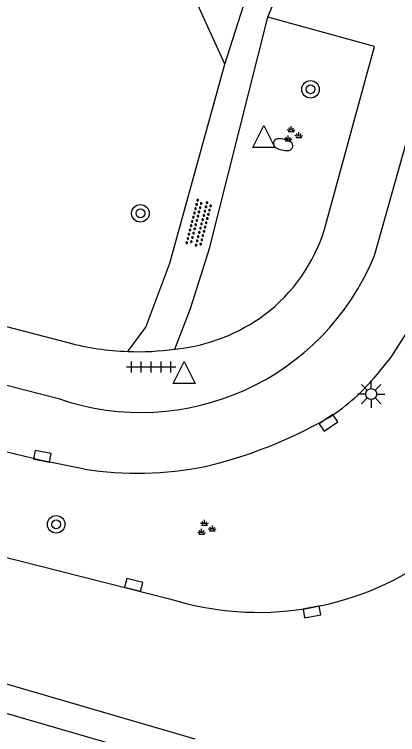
# Model space of a CAD drawing. Extents: x 131000 to 133014, y 396499 to 399001.
# Drawn here: x 131238.88 to 131256.35, y 398230.71 to 398263.52 of the extents above; entities that cross this region are included whole.
import ezdxf

# ---------------------------------------------------------------- set-up
doc = ezdxf.new("R2010")
doc.units = 0
for name, color, linetype in [('gg-knt-onverhard', 7, 'Continuous'), ('gg-knt-verharding', 7, 'Continuous'), ('gg-knt-verharding nz', 7, 'Continuous'), ('gt-grn-groengrens', 7, 'Continuous'), ('gt-symb-boom', 7, 'Continuous'), ('gt-symb-brandkraan', 7, 'Continuous'), ('gt-symb-groenvak', 7, 'Continuous'), ('gt-symb-kolk', 7, 'Continuous'), ('gt-symb-lichtmast', 7, 'Continuous'), ('gt-symb-overige verharding', 7, 'Continuous'), ('gt-symb-tegel verharding', 7, 'Continuous'), ('gt-symb-waterafsluiter', 7, 'Continuous')]:
    doc.layers.add(name, color=color, linetype=linetype)

# ---------------------------------------------------------------- blocks, each defined once
blk = doc.blocks.new('gt0-KOLK')
at = {"layer": 'gt-symb-kolk'}
blk.add_lwpolyline([(0, 0), (0.375, 0), (0.375, 0.4), (-0.375, 0.4), (-0.375, 0), (0, 0)], dxfattribs=at)
blk = doc.blocks.new('gt0-LMAST')
at = {"layer": 'gt-symb-lichtmast'}
for p, q in [((-0.182, 0.173), (-0.447, 0.438)), ((-0.005, 0.246), (-0.005, 0.621)), ((0.172, 0.173), (0.437, 0.438)), ((-0.255, -0.004), (-0.63, -0.004)), ((-0.182, -0.181), (-0.447, -0.446)), ((-0.005, -0.254), (-0.005, -0.629)), ((0.437, -0.446), (0.172, -0.181)), ((0.245, -0.004), (0.62, -0.004))]:
    blk.add_line(p, q, dxfattribs=at)
blk.add_circle((-0.005, -0.004), 0.25, dxfattribs=at)
blk = doc.blocks.new('gt0-BOOM')
at = {"layer": 'gt-symb-boom'}
for radius in [0.4, 0.2]:
    blk.add_circle((0, 0), radius, dxfattribs=at)
blk = doc.blocks.new('gt0-OVH')
at = {"layer": 'gt-symb-overige verharding'}
for points in [[(-0.972, 0.298), (-0.967, 0.308), (-0.965, 0.319), (-0.966, 0.33), (-0.971, 0.34), (-0.978, 0.348), (-0.988, 0.353), (-0.999, 0.355), (-1.01, 0.354), (-1.02, 0.349), (-1.028, 0.342), (-1.033, 0.332), (-1.035, 0.321), (-1.034, 0.31), (-1.029, 0.3), (-1.022, 0.292), (-1.012, 0.287), (-1.001, 0.285), (-0.99, 0.286), (-0.98, 0.291)], [(-0.772, 0.298), (-0.767, 0.308), (-0.765, 0.319), (-0.766, 0.33), (-0.771, 0.34), (-0.778, 0.348), (-0.788, 0.353), (-0.799, 0.355), (-0.81, 0.354), (-0.82, 0.349), (-0.828, 0.342), (-0.833, 0.332), (-0.835, 0.321), (-0.834, 0.31), (-0.829, 0.3), (-0.822, 0.292), (-0.812, 0.287), (-0.801, 0.285), (-0.79, 0.286), (-0.78, 0.291)], [(-0.572, 0.298), (-0.567, 0.308), (-0.565, 0.319), (-0.566, 0.33), (-0.571, 0.34), (-0.578, 0.348), (-0.588, 0.353), (-0.599, 0.355), (-0.61, 0.354), (-0.62, 0.349), (-0.628, 0.342), (-0.633, 0.332), (-0.635, 0.321), (-0.634, 0.31), (-0.629, 0.3), (-0.622, 0.292), (-0.612, 0.287), (-0.601, 0.285), (-0.59, 0.286), (-0.58, 0.291)], [(-0.372, 0.298), (-0.367, 0.308), (-0.365, 0.319), (-0.366, 0.33), (-0.371, 0.34), (-0.378, 0.348), (-0.388, 0.353), (-0.399, 0.355), (-0.41, 0.354), (-0.42, 0.349), (-0.428, 0.342), (-0.433, 0.332), (-0.435, 0.321), (-0.434, 0.31), (-0.429, 0.3), (-0.422, 0.292), (-0.412, 0.287), (-0.401, 0.285), (-0.39, 0.286), (-0.38, 0.291)], [(-0.172, 0.298), (-0.167, 0.308), (-0.165, 0.319), (-0.166, 0.33), (-0.171, 0.34), (-0.178, 0.348), (-0.188, 0.353), (-0.199, 0.355), (-0.21, 0.354), (-0.22, 0.349), (-0.228, 0.342), (-0.233, 0.332), (-0.235, 0.321), (-0.234, 0.31), (-0.229, 0.3), (-0.222, 0.292), (-0.212, 0.287), (-0.201, 0.285), (-0.19, 0.286), (-0.18, 0.291)], [(0.028, 0.298), (0.033, 0.308), (0.035, 0.319), (0.034, 0.33), (0.029, 0.34), (0.022, 0.348), (0.012, 0.353), (0.001, 0.355), (-0.01, 0.354), (-0.02, 0.349), (-0.028, 0.342), (-0.033, 0.332), (-0.035, 0.321), (-0.034, 0.31), (-0.029, 0.3), (-0.022, 0.292), (-0.012, 0.287), (-0.001, 0.285), (0.01, 0.286), (0.02, 0.291)], [(0.228, 0.298), (0.233, 0.308), (0.235, 0.319), (0.234, 0.33), (0.229, 0.34), (0.222, 0.348), (0.212, 0.353), (0.201, 0.355), (0.19, 0.354), (0.18, 0.349), (0.172, 0.342), (0.167, 0.332), (0.165, 0.321), (0.166, 0.31), (0.171, 0.3), (0.178, 0.292), (0.188, 0.287), (0.199, 0.285), (0.21, 0.286), (0.22, 0.291)], [(0.428, 0.298), (0.433, 0.308), (0.435, 0.319), (0.434, 0.33), (0.429, 0.34), (0.422, 0.348), (0.412, 0.353), (0.401, 0.355), (0.39, 0.354), (0.38, 0.349), (0.372, 0.342), (0.367, 0.332), (0.365, 0.321), (0.366, 0.31), (0.371, 0.3), (0.378, 0.292), (0.388, 0.287), (0.399, 0.285), (0.41, 0.286), (0.42, 0.291)], [(0.628, 0.298), (0.633, 0.308), (0.635, 0.319), (0.634, 0.33), (0.629, 0.34), (0.622, 0.348), (0.612, 0.353), (0.601, 0.355), (0.59, 0.354), (0.58, 0.349), (0.572, 0.342), (0.567, 0.332), (0.565, 0.321), (0.566, 0.31), (0.571, 0.3), (0.578, 0.292), (0.588, 0.287), (0.599, 0.285), (0.61, 0.286), (0.62, 0.291)], [(0.828, 0.298), (0.833, 0.308), (0.835, 0.319), (0.834, 0.33), (0.829, 0.34), (0.822, 0.348), (0.812, 0.353), (0.801, 0.355), (0.79, 0.354), (0.78, 0.349), (0.772, 0.342), (0.767, 0.332), (0.765, 0.321), (0.766, 0.31), (0.771, 0.3), (0.778, 0.292), (0.788, 0.287), (0.799, 0.285), (0.81, 0.286), (0.82, 0.291)], [(1.028, 0.298), (1.033, 0.308), (1.035, 0.319), (1.034, 0.33), (1.029, 0.34), (1.022, 0.348), (1.012, 0.353), (1.001, 0.355), (0.99, 0.354), (0.98, 0.349), (0.972, 0.342), (0.967, 0.332), (0.965, 0.321), (0.966, 0.31), (0.971, 0.3), (0.978, 0.292), (0.988, 0.287), (0.999, 0.285), (1.01, 0.286), (1.02, 0.291)], [(-0.872, 0.106), (-0.867, 0.116), (-0.865, 0.126), (-0.866, 0.137), (-0.871, 0.147), (-0.878, 0.156), (-0.888, 0.161), (-0.899, 0.163), (-0.91, 0.162), (-0.92, 0.157), (-0.928, 0.15), (-0.933, 0.14), (-0.935, 0.129), (-0.934, 0.118), (-0.929, 0.108), (-0.922, 0.1), (-0.912, 0.095), (-0.901, 0.092), (-0.89, 0.094), (-0.88, 0.098)], [(-0.672, 0.106), (-0.667, 0.116), (-0.665, 0.126), (-0.666, 0.137), (-0.671, 0.147), (-0.678, 0.156), (-0.688, 0.161), (-0.699, 0.163), (-0.71, 0.162), (-0.72, 0.157), (-0.728, 0.15), (-0.733, 0.14), (-0.735, 0.129), (-0.734, 0.118), (-0.729, 0.108), (-0.722, 0.1), (-0.712, 0.095), (-0.701, 0.092), (-0.69, 0.094), (-0.68, 0.098)], [(-0.472, 0.106), (-0.467, 0.116), (-0.465, 0.126), (-0.466, 0.137), (-0.471, 0.147), (-0.478, 0.156), (-0.488, 0.161), (-0.499, 0.163), (-0.51, 0.162), (-0.52, 0.157), (-0.528, 0.15), (-0.533, 0.14), (-0.535, 0.129), (-0.534, 0.118), (-0.529, 0.108), (-0.522, 0.1), (-0.512, 0.095), (-0.501, 0.092), (-0.49, 0.094), (-0.48, 0.098)], [(-0.272, 0.106), (-0.267, 0.116), (-0.265, 0.126), (-0.266, 0.137), (-0.271, 0.147), (-0.278, 0.156), (-0.288, 0.161), (-0.299, 0.163), (-0.31, 0.162), (-0.32, 0.157), (-0.328, 0.15), (-0.333, 0.14), (-0.335, 0.129), (-0.334, 0.118), (-0.329, 0.108), (-0.322, 0.1), (-0.312, 0.095), (-0.301, 0.092), (-0.29, 0.094), (-0.28, 0.098)], [(-0.072, 0.106), (-0.067, 0.116), (-0.065, 0.126), (-0.066, 0.137), (-0.071, 0.147), (-0.078, 0.156), (-0.088, 0.161), (-0.099, 0.163), (-0.11, 0.162), (-0.12, 0.157), (-0.128, 0.15), (-0.133, 0.14), (-0.135, 0.129), (-0.134, 0.118), (-0.129, 0.108), (-0.122, 0.1), (-0.112, 0.095), (-0.101, 0.092), (-0.09, 0.094), (-0.08, 0.098)], [(0.128, 0.106), (0.133, 0.116), (0.135, 0.126), (0.134, 0.137), (0.129, 0.147), (0.122, 0.156), (0.112, 0.161), (0.101, 0.163), (0.09, 0.162), (0.08, 0.157), (0.072, 0.15), (0.067, 0.14), (0.065, 0.129), (0.066, 0.118), (0.071, 0.108), (0.078, 0.1), (0.088, 0.095), (0.099, 0.092), (0.11, 0.094), (0.12, 0.098)], [(0.328, 0.106), (0.333, 0.116), (0.335, 0.126), (0.334, 0.137), (0.329, 0.147), (0.322, 0.156), (0.312, 0.161), (0.301, 0.163), (0.29, 0.162), (0.28, 0.157), (0.272, 0.15), (0.267, 0.14), (0.265, 0.129), (0.266, 0.118), (0.271, 0.108), (0.278, 0.1), (0.288, 0.095), (0.299, 0.092), (0.31, 0.094), (0.32, 0.098)], [(0.528, 0.106), (0.533, 0.116), (0.535, 0.126), (0.534, 0.137), (0.529, 0.147), (0.522, 0.156), (0.512, 0.161), (0.501, 0.163), (0.49, 0.162), (0.48, 0.157), (0.472, 0.15), (0.467, 0.14), (0.465, 0.129), (0.466, 0.118), (0.471, 0.108), (0.478, 0.1), (0.488, 0.095), (0.499, 0.092), (0.51, 0.094), (0.52, 0.098)], [(0.728, 0.106), (0.733, 0.116), (0.735, 0.126), (0.734, 0.137), (0.729, 0.147), (0.722, 0.156), (0.712, 0.161), (0.701, 0.163), (0.69, 0.162), (0.68, 0.157), (0.672, 0.15), (0.667, 0.14), (0.665, 0.129), (0.666, 0.118), (0.671, 0.108), (0.678, 0.1), (0.688, 0.095), (0.699, 0.092), (0.71, 0.094), (0.72, 0.098)], [(0.928, 0.106), (0.933, 0.116), (0.935, 0.126), (0.934, 0.137), (0.929, 0.147), (0.922, 0.156), (0.912, 0.161), (0.901, 0.163), (0.89, 0.162), (0.88, 0.157), (0.872, 0.15), (0.867, 0.14), (0.865, 0.129), (0.866, 0.118), (0.871, 0.108), (0.878, 0.1), (0.888, 0.095), (0.899, 0.092), (0.91, 0.094), (0.92, 0.098)], [(-0.972, -0.142), (-0.967, -0.132), (-0.965, -0.121), (-0.966, -0.11), (-0.971, -0.1), (-0.978, -0.092), (-0.988, -0.087), (-0.999, -0.085), (-1.01, -0.086), (-1.02, -0.091), (-1.028, -0.098), (-1.033, -0.108), (-1.035, -0.119), (-1.034, -0.13), (-1.029, -0.14), (-1.022, -0.148), (-1.012, -0.153), (-1.001, -0.155), (-0.99, -0.154), (-0.98, -0.149)], [(-0.872, -0.334), (-0.867, -0.324), (-0.865, -0.314), (-0.866, -0.303), (-0.871, -0.293), (-0.878, -0.284), (-0.888, -0.279), (-0.899, -0.277), (-0.91, -0.278), (-0.92, -0.283), (-0.928, -0.29), (-0.933, -0.3), (-0.935, -0.311), (-0.934, -0.322), (-0.929, -0.332), (-0.922, -0.34), (-0.912, -0.345), (-0.901, -0.348), (-0.89, -0.346), (-0.88, -0.342)], [(-0.772, -0.142), (-0.767, -0.132), (-0.765, -0.121), (-0.766, -0.11), (-0.771, -0.1), (-0.778, -0.092), (-0.788, -0.087), (-0.799, -0.085), (-0.81, -0.086), (-0.82, -0.091), (-0.828, -0.098), (-0.833, -0.108), (-0.835, -0.119), (-0.834, -0.13), (-0.829, -0.14), (-0.822, -0.148), (-0.812, -0.153), (-0.801, -0.155), (-0.79, -0.154), (-0.78, -0.149)], [(-0.672, -0.334), (-0.667, -0.324), (-0.665, -0.314), (-0.666, -0.303), (-0.671, -0.293), (-0.678, -0.284), (-0.688, -0.279), (-0.699, -0.277), (-0.71, -0.278), (-0.72, -0.283), (-0.728, -0.29), (-0.733, -0.3), (-0.735, -0.311), (-0.734, -0.322), (-0.729, -0.332), (-0.722, -0.34), (-0.712, -0.345), (-0.701, -0.348), (-0.69, -0.346), (-0.68, -0.342)], [(-0.572, -0.142), (-0.567, -0.132), (-0.565, -0.121), (-0.566, -0.11), (-0.571, -0.1), (-0.578, -0.092), (-0.588, -0.087), (-0.599, -0.085), (-0.61, -0.086), (-0.62, -0.091), (-0.628, -0.098), (-0.633, -0.108), (-0.635, -0.119), (-0.634, -0.13), (-0.629, -0.14), (-0.622, -0.148), (-0.612, -0.153), (-0.601, -0.155), (-0.59, -0.154), (-0.58, -0.149)], [(-0.472, -0.334), (-0.467, -0.324), (-0.465, -0.314), (-0.466, -0.303), (-0.471, -0.293), (-0.478, -0.284), (-0.488, -0.279), (-0.499, -0.277), (-0.51, -0.278), (-0.52, -0.283), (-0.528, -0.29), (-0.533, -0.3), (-0.535, -0.311), (-0.534, -0.322), (-0.529, -0.332), (-0.522, -0.34), (-0.512, -0.345), (-0.501, -0.348), (-0.49, -0.346), (-0.48, -0.342)], [(-0.372, -0.142), (-0.367, -0.132), (-0.365, -0.121), (-0.366, -0.11), (-0.371, -0.1), (-0.378, -0.092), (-0.388, -0.087), (-0.399, -0.085), (-0.41, -0.086), (-0.42, -0.091), (-0.428, -0.098), (-0.433, -0.108), (-0.435, -0.119), (-0.434, -0.13), (-0.429, -0.14), (-0.422, -0.148), (-0.412, -0.153), (-0.401, -0.155), (-0.39, -0.154), (-0.38, -0.149)], [(-0.272, -0.334), (-0.267, -0.324), (-0.265, -0.314), (-0.266, -0.303), (-0.271, -0.293), (-0.278, -0.284), (-0.288, -0.279), (-0.299, -0.277), (-0.31, -0.278), (-0.32, -0.283), (-0.328, -0.29), (-0.333, -0.3), (-0.335, -0.311), (-0.334, -0.322), (-0.329, -0.332), (-0.322, -0.34), (-0.312, -0.345), (-0.301, -0.348), (-0.29, -0.346), (-0.28, -0.342)], [(-0.172, -0.142), (-0.167, -0.132), (-0.165, -0.121), (-0.166, -0.11), (-0.171, -0.1), (-0.178, -0.092), (-0.188, -0.087), (-0.199, -0.085), (-0.21, -0.086), (-0.22, -0.091), (-0.228, -0.098), (-0.233, -0.108), (-0.235, -0.119), (-0.234, -0.13), (-0.229, -0.14), (-0.222, -0.148), (-0.212, -0.153), (-0.201, -0.155), (-0.19, -0.154), (-0.18, -0.149)], [(-0.072, -0.334), (-0.067, -0.324), (-0.065, -0.314), (-0.066, -0.303), (-0.071, -0.293), (-0.078, -0.284), (-0.088, -0.279), (-0.099, -0.277), (-0.11, -0.278), (-0.12, -0.283), (-0.128, -0.29), (-0.133, -0.3), (-0.135, -0.311), (-0.134, -0.322), (-0.129, -0.332), (-0.122, -0.34), (-0.112, -0.345), (-0.101, -0.348), (-0.09, -0.346), (-0.08, -0.342)], [(0.028, -0.142), (0.033, -0.132), (0.035, -0.121), (0.034, -0.11), (0.029, -0.1), (0.022, -0.092), (0.012, -0.087), (0.001, -0.085), (-0.01, -0.086), (-0.02, -0.091), (-0.028, -0.098), (-0.033, -0.108), (-0.035, -0.119), (-0.034, -0.13), (-0.029, -0.14), (-0.022, -0.148), (-0.012, -0.153), (-0.001, -0.155), (0.01, -0.154), (0.02, -0.149)], [(0.128, -0.334), (0.133, -0.324), (0.135, -0.314), (0.134, -0.303), (0.129, -0.293), (0.122, -0.284), (0.112, -0.279), (0.101, -0.277), (0.09, -0.278), (0.08, -0.283), (0.072, -0.29), (0.067, -0.3), (0.065, -0.311), (0.066, -0.322), (0.071, -0.332), (0.078, -0.34), (0.088, -0.345), (0.099, -0.348), (0.11, -0.346), (0.12, -0.342)], [(0.228, -0.142), (0.233, -0.132), (0.235, -0.121), (0.234, -0.11), (0.229, -0.1), (0.222, -0.092), (0.212, -0.087), (0.201, -0.085), (0.19, -0.086), (0.18, -0.091), (0.172, -0.098), (0.167, -0.108), (0.165, -0.119), (0.166, -0.13), (0.171, -0.14), (0.178, -0.148), (0.188, -0.153), (0.199, -0.155), (0.21, -0.154), (0.22, -0.149)], [(0.328, -0.334), (0.333, -0.324), (0.335, -0.314), (0.334, -0.303), (0.329, -0.293), (0.322, -0.284), (0.312, -0.279), (0.301, -0.277), (0.29, -0.278), (0.28, -0.283), (0.272, -0.29), (0.267, -0.3), (0.265, -0.311), (0.266, -0.322), (0.271, -0.332), (0.278, -0.34), (0.288, -0.345), (0.299, -0.348), (0.31, -0.346), (0.32, -0.342)], [(0.428, -0.142), (0.433, -0.132), (0.435, -0.121), (0.434, -0.11), (0.429, -0.1), (0.422, -0.092), (0.412, -0.087), (0.401, -0.085), (0.39, -0.086), (0.38, -0.091), (0.372, -0.098), (0.367, -0.108), (0.365, -0.119), (0.366, -0.13), (0.371, -0.14), (0.378, -0.148), (0.388, -0.153), (0.399, -0.155), (0.41, -0.154), (0.42, -0.149)], [(0.528, -0.334), (0.533, -0.324), (0.535, -0.314), (0.534, -0.303), (0.529, -0.293), (0.522, -0.284), (0.512, -0.279), (0.501, -0.277), (0.49, -0.278), (0.48, -0.283), (0.472, -0.29), (0.467, -0.3), (0.465, -0.311), (0.466, -0.322), (0.471, -0.332), (0.478, -0.34), (0.488, -0.345), (0.499, -0.348), (0.51, -0.346), (0.52, -0.342)], [(0.628, -0.142), (0.633, -0.132), (0.635, -0.121), (0.634, -0.11), (0.629, -0.1), (0.622, -0.092), (0.612, -0.087), (0.601, -0.085), (0.59, -0.086), (0.58, -0.091), (0.572, -0.098), (0.567, -0.108), (0.565, -0.119), (0.566, -0.13), (0.571, -0.14), (0.578, -0.148), (0.588, -0.153), (0.599, -0.155), (0.61, -0.154), (0.62, -0.149)], [(0.728, -0.334), (0.733, -0.324), (0.735, -0.314), (0.734, -0.303), (0.729, -0.293), (0.722, -0.284), (0.712, -0.279), (0.701, -0.277), (0.69, -0.278), (0.68, -0.283), (0.672, -0.29), (0.667, -0.3), (0.665, -0.311), (0.666, -0.322), (0.671, -0.332), (0.678, -0.34), (0.688, -0.345), (0.699, -0.348), (0.71, -0.346), (0.72, -0.342)], [(0.828, -0.142), (0.833, -0.132), (0.835, -0.121), (0.834, -0.11), (0.829, -0.1), (0.822, -0.092), (0.812, -0.087), (0.801, -0.085), (0.79, -0.086), (0.78, -0.091), (0.772, -0.098), (0.767, -0.108), (0.765, -0.119), (0.766, -0.13), (0.771, -0.14), (0.778, -0.148), (0.788, -0.153), (0.799, -0.155), (0.81, -0.154), (0.82, -0.149)], [(0.928, -0.334), (0.933, -0.324), (0.935, -0.314), (0.934, -0.303), (0.929, -0.293), (0.922, -0.284), (0.912, -0.279), (0.901, -0.277), (0.89, -0.278), (0.88, -0.283), (0.872, -0.29), (0.867, -0.3), (0.865, -0.311), (0.866, -0.322), (0.871, -0.332), (0.878, -0.34), (0.888, -0.345), (0.899, -0.348), (0.91, -0.346), (0.92, -0.342)], [(1.028, -0.142), (1.033, -0.132), (1.035, -0.121), (1.034, -0.11), (1.029, -0.1), (1.022, -0.092), (1.012, -0.087), (1.001, -0.085), (0.99, -0.086), (0.98, -0.091), (0.972, -0.098), (0.967, -0.108), (0.965, -0.119), (0.966, -0.13), (0.971, -0.14), (0.978, -0.148), (0.988, -0.153), (0.999, -0.155), (1.01, -0.154), (1.02, -0.149)]]:
    blk.add_lwpolyline(points, close=True, dxfattribs=at)
blk = doc.blocks.new('gt0-WAFSL')
at = {"layer": 'gt-symb-waterafsluiter'}
for p, q in [((-0.5, -0.333), (0, 0.667)), ((0, 0.667), (0.5, -0.333)), ((0.5, -0.333), (-0.5, -0.333))]:
    blk.add_line(p, q, dxfattribs=at)
blk = doc.blocks.new('gt0-BR')
at = {"layer": 'gt-symb-brandkraan'}
for centre, radius, start, end in [((-0.244, 0), 0.206, 107.5669, 252.4331), ((0.599, -2.664), 3, 106.892, 107.5669), ((0, -0.691), 0.938, 73.108, 106.892), ((-0.599, -2.664), 3, 72.4331, 73.108), ((0.244, 0), 0.206, 287.567, 72.4331), ((0.599, 2.664), 3, 252.4331, 253.108), ((0, 0.691), 0.938, 253.108, 286.8921), ((-0.599, 2.664), 3, 286.8921, 287.567)]:
    blk.add_arc(centre, radius, start, end, dxfattribs=at)
blk = doc.blocks.new('gt0-GRVAK')
at = {"layer": 'gt-symb-groenvak'}
for p, q in [((-0.047, 0.214), (-0.047, 0.393)), ((-0.11, 0.189), (-0.228, 0.24)), ((-0.182, 0.153), (0.088, 0.153)), ((-0.091, 0.211), (-0.156, 0.322)), ((-0.004, 0.211), (0.061, 0.322)), ((0.015, 0.189), (0.133, 0.24)), ((0.262, -0.052), (0.197, 0.059)), ((0.305, -0.049), (0.305, 0.13)), ((0.349, -0.052), (0.414, 0.059)), ((-0.245, -0.228), (-0.363, -0.177)), ((-0.318, -0.264), (-0.047, -0.264)), ((-0.226, -0.206), (-0.291, -0.095)), ((-0.183, -0.203), (-0.183, -0.024)), ((-0.139, -0.206), (-0.074, -0.095)), ((-0.12, -0.228), (-0.002, -0.177)), ((0.243, -0.074), (0.125, -0.023)), ((0.17, -0.11), (0.441, -0.11)), ((0.368, -0.074), (0.486, -0.023))]:
    blk.add_line(p, q, dxfattribs=at)
blk = doc.blocks.new('gt0-TEG1')
at = {"layer": 'gt-symb-tegel verharding'}
for p, q in [((-1.125, 0), (1.125, 0)), ((-0.9, -0.25), (-0.9, 0.25)), ((-0.45, -0.25), (-0.45, 0.25)), ((0, -0.25), (0, 0.25)), ((0.45, -0.25), (0.45, 0.25)), ((0.9, -0.25), (0.9, 0.25))]:
    blk.add_line(p, q, dxfattribs=at)

msp = doc.modelspace()

# ---------------------------------------------------------------- linework, layer by layer
at = {"layer": 'gg-knt-onverhard'}
msp.add_line((131248.474, 398261.25), (131249.597, 398264.737), dxfattribs=at)
for points in [[(131246.196, 398248.266), (131246.916, 398250.12), (131247.781, 398252.848), (131250.429, 398263.383)], [(131244.058, 398248.16), (131244.88, 398249.275), (131245.96, 398252.181), (131248.474, 398261.25)]]:
    msp.add_lwpolyline(points, dxfattribs=at)
at = {"layer": 'gg-knt-verharding'}
for p, q in [((131250.429, 398263.383), (131251.406, 398265.779)), ((131207.801, 398257.267), (131241.313, 398248.569)), ((131246.196, 398248.266), (131246.311, 398248.282)), ((131238.529, 398246.627), (131240.888, 398246.013)), ((131236.104, 398239.384), (131245.95, 398236.896)), ((131247.119, 398230.506), (131234.523, 398234.165))]:
    msp.add_line(p, q, dxfattribs=at)
for points in [[(131255.296, 398252.526), (131257.586, 398260.616), (131258.369, 398263.843)], [(131253.033, 398253.773), (131255.298, 398262.054), (131250.429, 398263.383)], [(131259.687, 398253.999), (131258.396, 398252.409), (131256.717, 398248.948), (131256.049, 398247.907), (131255.265, 398246.951)], [(131242.069, 398242.807), (131240.117, 398243.189), (131238.413, 398243.607)]]:
    msp.add_lwpolyline(points, dxfattribs=at)
for centre, radius, start, end in [((131245.627, 398256.013), 7.737, 306.8856, 343.1752), ((131244.643, 398256.899), 11.515, 250.9675, 337.6823), ((131245.411, 398256.449), 8.216, 276.2884, 306.2629), ((131244.514, 398260.636), 12.484, 255.1437, 267.9071), ((131244.512, 398260.615), 12.463, 267.9119, 277.7648), ((131248.635, 398252.46), 8.621, 301.0878, 320.2748), ((131242.653, 398263.603), 21.261, 283.3991, 299.3868), ((131244.505, 398258.3), 15.684, 261.064, 281.3061), ((131250.006, 398249.884), 13.607, 252.6586, 305.1738)]:
    msp.add_arc(centre, radius, start, end, dxfattribs=at)
at = {"layer": 'gg-knt-verharding nz'}
msp.add_lwpolyline([(131235.455, 398232.572), (131247.342, 398229.112), (131245.925, 398225.556), (131234.752, 398230.008), (131235.455, 398232.572)], dxfattribs=at)
at = {"layer": 'gt-grn-groengrens'}
msp.add_line((131248.474, 398261.25), (131246.398, 398265.824), dxfattribs=at)

# ---------------------------------------------------------------- block references
at = {"layer": 'gt-symb-boom'}
for p in [(131252.38, 398260.105), (131244.625, 398254.453), (131240.785, 398240.287)]:
    msp.add_blockref('gt0-BOOM', p, dxfattribs=at)
at = {"layer": 'gt-symb-brandkraan', "rotation": 167.17287657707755}
msp.add_blockref('gt0-BR', (131251.13, 398257.582), dxfattribs=at)
at = {"layer": 'gt-symb-groenvak'}
for p in [(131251.542, 398258.025), (131247.6, 398240.099)]:
    msp.add_blockref('gt0-GRVAK', p, dxfattribs=at)
at = {"layer": 'gt-symb-kolk'}
for p, rotation in [((131253.086, 398245.078), -145.59476571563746), ((131240.117, 398243.189), -11.07387114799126), ((131244.271, 398237.336), -14.064036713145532), ((131252.41, 398236.492), -169.80279442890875)]:
    msp.add_blockref('gt0-KOLK', p, dxfattribs=dict(at, rotation=rotation))
at = {"layer": 'gt-symb-lichtmast'}
msp.add_blockref('gt0-LMAST', (131255.153, 398246.225), dxfattribs=at)
at = {"layer": 'gt-symb-overige verharding', "rotation": 75.46349079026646}
msp.add_blockref('gt0-OVH', (131247.297, 398254.003), dxfattribs=at)
at = {"layer": 'gt-symb-tegel verharding'}
msp.add_blockref('gt0-TEG1', (131245.117, 398247.461), dxfattribs=at)
at = {"layer": 'gt-symb-waterafsluiter'}
for p in [(131250.257, 398257.79), (131246.624, 398247.035)]:
    msp.add_blockref('gt0-WAFSL', p, dxfattribs=at)

doc.saveas('drawing.dxf')
